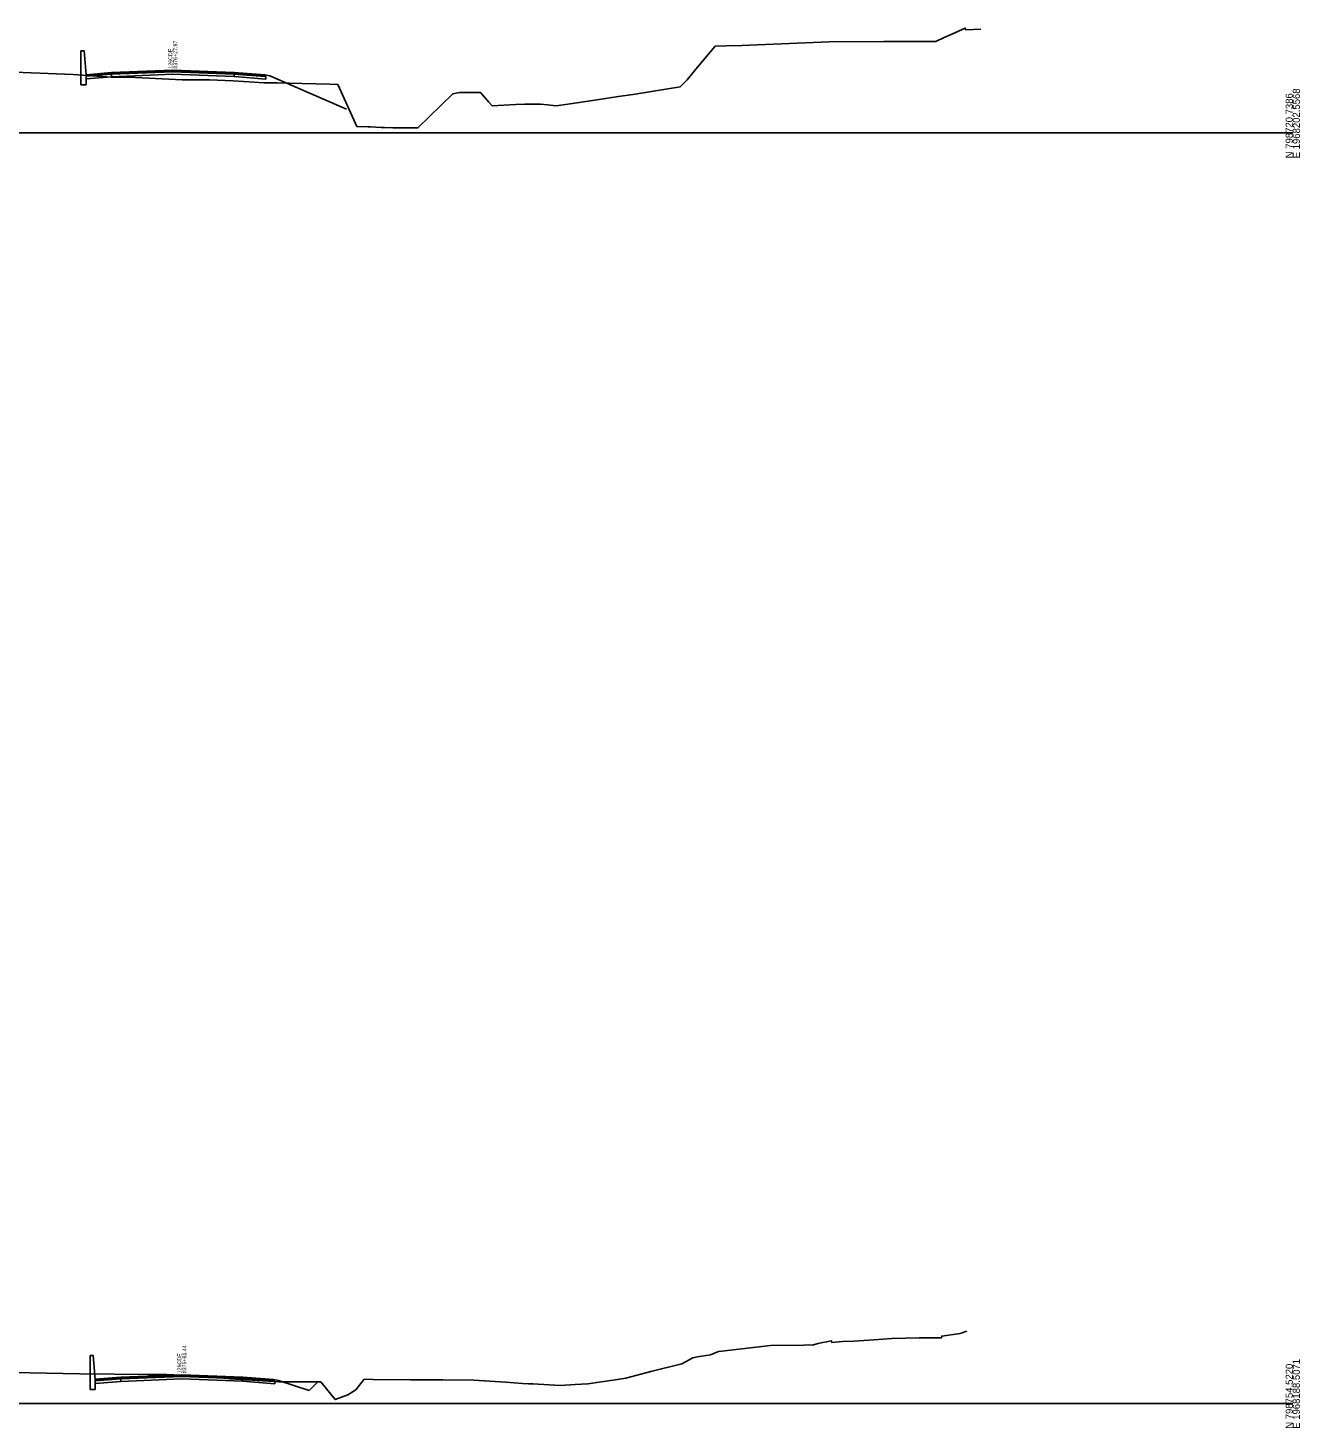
# Model space of a CAD drawing. Extents: x 1017 to 19997, y -1947 to 50737.
# Drawn here: x 14702 to 15203, y 25990 to 26541 of the extents above; entities that cross this region are included whole.
import ezdxf

# ---------------------------------------------------------------- set-up
doc = ezdxf.new("R2010")
doc.units = 0
for name, color, linetype in [('RD_GPK_XS_Cell', 7, 'Continuous'), ('RD_XS_Base', 7, 'Continuous'), ('RD_XS_ExGround', 7, 'Continuous'), ('RD_XS_Greenside', 7, 'Continuous'), ('RD_XS_MedBWall', 7, 'Continuous'), ('RD_XS_Pave', 7, 'Continuous'), ('RD_XS_PaveOvlay', 7, 'Continuous'), ('RD_XS_TieSlope', 7, 'Continuous'), ('RD_XS_TX_Notes', 7, 'Continuous')]:
    doc.layers.add(name, color=color, linetype=linetype)

msp = doc.modelspace()

# ---------------------------------------------------------------- linework, layer by layer
at = {"layer": 'RD_GPK_XS_Cell'}
for p, q in [((14600, 26500), (15200, 26500)), ((14600, 26000), (15200, 26000))]:
    msp.add_line(p, q, dxfattribs=at)
at = {"layer": 'RD_XS_Base'}
for points in [[(14735.32, 26523.08), (14725.28, 26522.27)], [(14725.28, 26522.27), (14725.28, 26521.27)], [(14725.28, 26521.27), (14735.32, 26522.08)], [(14735.32, 26522.08), (14735.32, 26523.08)], [(14783.5, 26522.13), (14759.41, 26523.06), (14735.32, 26522.08)], [(14783.5, 26523.13), (14783.5, 26522.13)], [(14783.5, 26523.13), (14795.55, 26522.18), (14796.05, 26522.14)], [(14796.05, 26521.14), (14783.5, 26522.13)], [(14796.05, 26522.14), (14796.05, 26521.14)], [(14738.89, 26009.64), (14728.87, 26008.84)], [(14728.87, 26008.84), (14728.87, 26007.84)], [(14728.87, 26007.84), (14738.89, 26008.64)], [(14738.89, 26008.64), (14738.89, 26009.64)], [(14786.99, 26008.68), (14762.94, 26009.62), (14738.89, 26008.64)], [(14786.99, 26009.68), (14786.99, 26008.68)], [(14786.99, 26009.68), (14799.02, 26008.73), (14799.52, 26008.69)], [(14799.52, 26007.69), (14786.99, 26008.68)], [(14799.52, 26008.69), (14799.52, 26007.69)]]:
    msp.add_lwpolyline(points, dxfattribs=at)
at = {"layer": 'RD_XS_ExGround'}
for points in [[(14693.8, 26524.03), (14720.14, 26522.96), (14735.1, 26521.87), (14744.69, 26521.77), (14763.1, 26520.9), (14773.78, 26520.94), (14783.08, 26520.42), (14795.32, 26519.75), (14800.43, 26519.7), (14810.11, 26519.43), (14821.17, 26519.11), (14824.26, 26519.02), (14829.94, 26506.57), (14831.73, 26502.55), (14836.3, 26502.36), (14837.15, 26502.34), (14841.41, 26502.11), (14842.72, 26502.09), (14846.01, 26501.97), (14848.7, 26501.97), (14855.85, 26501.92), (14869.52, 26515.39), (14872.16, 26515.85), (14874.53, 26515.85), (14880.48, 26515.85), (14883.68, 26512.06), (14885.05, 26510.59), (14894.34, 26511.16), (14897.85, 26511.36), (14904.03, 26511.34), (14906.78, 26511.04), (14910.23, 26510.6), (14915.72, 26511.42), (14927.12, 26513.2), (14933.88, 26514.22), (14941.3, 26515.24), (14959.04, 26518.14), (14961.77, 26520.86), (14965.11, 26525.01), (14972.79, 26534.15), (14977.03, 26534.26), (14983.31, 26534.45), (14986.22, 26534.52), (15017.61, 26535.77), (15039.11, 26535.92), (15040.99, 26535.97), (15044.86, 26535.96), (15059.53, 26535.94), (15062.88, 26537.48), (15065.89, 26538.91), (15071.16, 26541.27), (15071.33, 26540.58), (15077.24, 26540.88)], [(14690.17, 26012.31), (14722.82, 26011.67), (14749.99, 26011.42), (14756.99, 26011.31), (14773.3, 26010.59), (14782.02, 26009.64), (14799.18, 26008.55), (14800.94, 26008.51), (14801.47, 26008.51), (14803.22, 26008.5), (14813.08, 26008.5), (14817.62, 26008.48), (14823.29, 26001.52), (14828.29, 26003.35), (14831.41, 26005.38), (14834.71, 26009.47), (14838.15, 26009.4), (14852.94, 26009.25), (14865.68, 26009.25), (14877.76, 26009.13), (14890.39, 26008.32), (14896.93, 26007.88), (14899.31, 26007.72), (14901.05, 26007.63), (14911.79, 26006.97), (14917.73, 26007.47), (14922.65, 26007.7), (14933.48, 26009.32), (14937.68, 26009.88), (14947.47, 26012.48), (14959.71, 26015.5), (14964.01, 26017.95), (14965.87, 26018.35), (14970.96, 26019.14), (14974.12, 26020.35), (14975.41, 26020.56), (14994.49, 26022.79), (15007.71, 26022.93), (15009.62, 26023.06), (15011.08, 26022.96), (15013.11, 26023.61), (15018.52, 26024.64), (15018.69, 26023.95), (15022.91, 26024.3), (15027.34, 26024.5), (15035.12, 26025.02), (15042.26, 26025.58), (15053.06, 26025.75), (15061.76, 26025.77), (15061.93, 26026.47), (15069.15, 26027.48), (15071.74, 26028.36)]]:
    msp.add_lwpolyline(points, dxfattribs=at)
at = {"layer": 'RD_XS_Greenside'}
for points in [[(14795.55, 26522.81), (14797.56, 26522.5)], [(14797.56, 26522.5), (14827.74, 26509.33)], [(14799.02, 26009.36), (14801.02, 26009.04)], [(14801.02, 26009.04), (14813.05, 26005.05)]]:
    msp.add_lwpolyline(points, dxfattribs=at)
at = {"layer": 'RD_XS_MedBWall'}
for points in [[(14725.28, 26522.9), (14724.53, 26532.24), (14723.27, 26532.24)], [(14723.27, 26532.24), (14723.27, 26518.9)], [(14723.27, 26518.9), (14725.28, 26518.9)], [(14725.28, 26518.9), (14725.28, 26522.9)], [(14728.87, 26009.47), (14728.12, 26018.81), (14726.87, 26018.81)], [(14726.87, 26018.81), (14726.87, 26005.47)], [(14728.87, 26005.47), (14728.87, 26009.47)], [(14726.87, 26005.47), (14728.87, 26005.47)]]:
    msp.add_lwpolyline(points, dxfattribs=at)
at = {"layer": 'RD_XS_Pave'}
for points in [[(14783.5, 26523.45), (14759.41, 26524.38), (14735.32, 26523.4)], [(14735.32, 26523.08), (14759.41, 26524.06), (14783.5, 26523.13)], [(14735.32, 26523.4), (14725.28, 26522.59)], [(14725.28, 26522.59), (14725.28, 26522.27)], [(14735.32, 26523.4), (14735.32, 26523.08)], [(14783.5, 26523.13), (14783.5, 26523.45)], [(14783.5, 26523.45), (14795.55, 26522.5)], [(14795.55, 26522.18), (14783.5, 26523.13)], [(14795.55, 26522.5), (14795.55, 26522.18)], [(14738.89, 26009.96), (14728.87, 26009.15)], [(14728.87, 26009.15), (14728.87, 26008.84)], [(14786.99, 26010), (14762.94, 26010.94), (14738.89, 26009.96)], [(14738.89, 26009.64), (14762.94, 26010.62), (14786.99, 26009.68)], [(14738.89, 26009.96), (14738.89, 26009.64)], [(14786.99, 26009.68), (14786.99, 26010)], [(14786.99, 26010), (14799.02, 26009.05)], [(14799.02, 26008.73), (14786.99, 26009.68)], [(14799.02, 26009.05), (14799.02, 26008.73)]]:
    msp.add_lwpolyline(points, dxfattribs=at)
at = {"layer": 'RD_XS_PaveOvlay'}
for points in [[(14735.32, 26523.71), (14725.28, 26522.9)], [(14735.32, 26523.71), (14759.41, 26524.7), (14783.5, 26523.76)], [(14735.32, 26523.4), (14735.32, 26523.71)], [(14783.5, 26523.76), (14783.5, 26523.45)], [(14783.5, 26523.76), (14795.55, 26522.81)], [(14725.28, 26522.9), (14725.28, 26522.59)], [(14795.55, 26522.81), (14795.55, 26522.5)], [(14738.89, 26010.28), (14762.94, 26011.26), (14786.99, 26010.31)], [(14738.89, 26010.28), (14728.87, 26009.47)], [(14728.87, 26009.47), (14728.87, 26009.15)], [(14738.89, 26009.96), (14738.89, 26010.28)], [(14786.99, 26010.31), (14786.99, 26010)], [(14786.99, 26010.31), (14799.02, 26009.36)], [(14799.02, 26009.36), (14799.02, 26009.05)]]:
    msp.add_lwpolyline(points, dxfattribs=at)
at = {"layer": 'RD_XS_TieSlope'}
msp.add_lwpolyline([(14813.05, 26005.05), (14816.47, 26008.47)], dxfattribs=at)

# ---------------------------------------------------------------- texts
at = {"layer": 'RD_GPK_XS_Cell'}
for s, p in [('N 798720.7386', (15200, 26490)), ('E 1968202.5568', (15202.8, 26490)), ('E 1968188.5071', (15202.8, 25990)), ('N 798754.5220', (15200, 25990))]:
    msp.add_text(s, height=2.8, rotation=90, dxfattribs=at).set_placement(p)
at = {"layer": 'RD_XS_TX_Notes'}
for s, p in [(' 8376+27.97', (14761.14, 26524.7)), (' 126CDE', (14759.18, 26524.7)), (' 8375+81.44', (14764.67, 26011.26)), (' 126CDE', (14762.72, 26011.26))]:
    msp.add_text(s, height=1.5, rotation=90, dxfattribs=at).set_placement(p)

doc.saveas('drawing.dxf')
